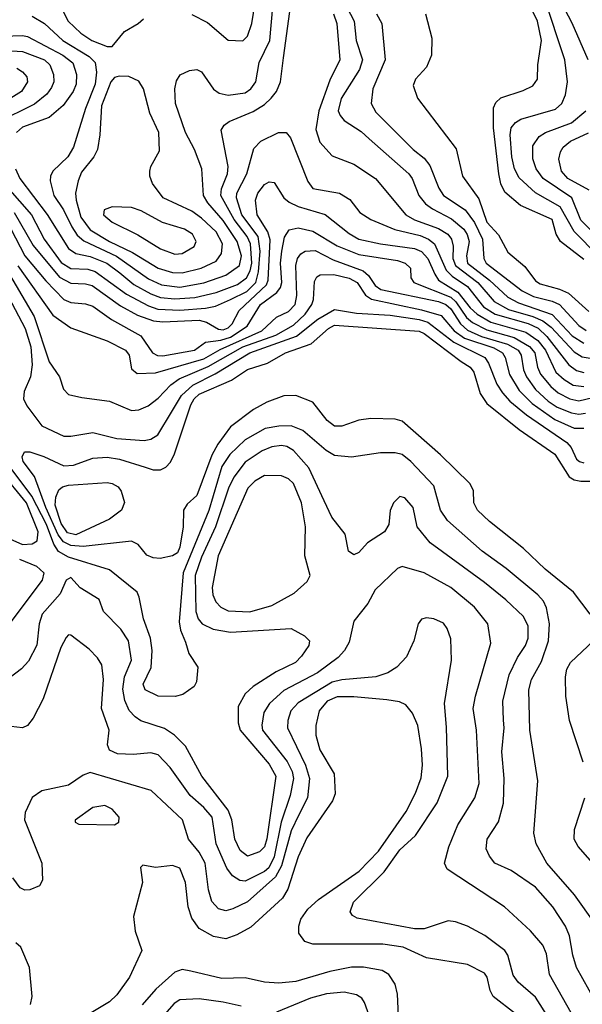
# Model space of a CAD drawing. Extents: x 997026 to 1115308, y 536381 to 619039.
# Tile 393 of 484: x 1067983 to 1070309, y 591862 to 595931. Entities that reach past the tile are written whole.
import ezdxf

# ---------------------------------------------------------------- set-up
doc = ezdxf.new("R2010")
doc.units = 0

msp = doc.modelspace()

# ---------------------------------------------------------------- linework, layer by layer
at = {"layer": '0CON20XD'}
for points in [[(1070333.7, 595765), (1070267.5, 595917.5), (1070205, 596036.9), (1070193.8, 596195), (1070159.6, 596305), (1070170.7, 596405), (1070156.1, 596465), (1070042.7, 596665), (1069999.4, 596765), (1069985.3, 596815)], [(1068035, 595945.8), (1068085, 595915.3), (1068161.7, 595845), (1068269.9, 595779.9), (1068294.8, 595754.8), (1068300, 595715), (1068295.4, 595665), (1068254.8, 595565), (1068205.3, 595405), (1068182.7, 595365), (1068120.5, 595305), (1068110, 595285), (1068109.2, 595265), (1068123.6, 595205), (1068163.7, 595145), (1068198.4, 595075), (1068220.7, 595040.7), (1068248, 595018), (1068383.8, 594953.8), (1068515, 594860.3), (1068569.4, 594835), (1068645, 594825.6), (1068745, 594844), (1068835, 594875.2), (1068892, 594915), (1068900.2, 594955), (1068882.6, 595015), (1068825, 595101.7), (1068761.1, 595175), (1068742.6, 595205), (1068736.1, 595315), (1068705.3, 595395), (1068669.3, 595465), (1068627.3, 595585), (1068624.6, 595645.4), (1068631.4, 595678.6), (1068646.6, 595703.4), (1068685, 595721.9), (1068715, 595725.6), (1068735, 595716.5), (1068784.8, 595644.8), (1068807.7, 595627.7), (1068845, 595619.8), (1068915, 595629.3), (1068938.4, 595645), (1068960, 595675), (1068972.5, 595755), (1069016.6, 595845), (1069041.7, 596125)], [(1068695, 595953.3), (1068759.5, 595919.5), (1068845, 595847.1), (1068905, 595844.5), (1068925, 595862.9), (1068943.2, 595915), (1068963.3, 596045)], [(1069304.6, 596045), (1069365.6, 595925), (1069374.4, 595845), (1069400.2, 595765), (1069387.5, 595725), (1069312.8, 595605), (1069300, 595555), (1069307.9, 595535), (1069325.2, 595515.2), (1069395, 595468.7), (1069428.3, 595438.3), (1069591.3, 595295), (1069605.3, 595275), (1069633.2, 595205), (1069660.8, 595170.8), (1069689.3, 595149.3), (1069769, 595109), (1069819.4, 595065), (1069833.7, 595043.7), (1069840.8, 595015), (1069830.4, 594955), (1069834.6, 594925), (1069925.9, 594855), (1070000.9, 594785), (1070045, 594761.1), (1070185, 594712.9), (1070267.4, 594625), (1070315, 594594.6)], [(1070315, 594940), (1070219.1, 595015), (1070200.7, 595045), (1070184.4, 595105), (1070053.4, 595163.4), (1069988.5, 595218.5), (1069972.5, 595252.5), (1069964, 595295), (1069942.3, 595485), (1069942.6, 595567.4), (1069951.1, 595588.9), (1069972.2, 595607.8), (1070065, 595639.1), (1070105, 595658.1), (1070123.3, 595685), (1070125.4, 595745), (1070140.7, 595845), (1070124.4, 595925), (1070070.3, 596035)], [(1070475, 594853.5), (1070275.5, 595055.5), (1070217.8, 595157.8), (1070115, 595215.2), (1070047.8, 595277.8), (1070028.7, 595315), (1070017.7, 595365), (1070010.7, 595455), (1070015.2, 595485), (1070032.9, 595507.1), (1070055, 595520), (1070199, 595561), (1070224.7, 595585), (1070239.7, 595620.3), (1070247.5, 595675), (1070236.7, 595765), (1070151.5, 596025)], [(1067965.8, 595315), (1067984.3, 595275), (1068096.7, 595126.6), (1068185.1, 594985.1), (1068215, 594965.6), (1068275, 594952.3), (1068343.5, 594925), (1068397.5, 594885), (1068455, 594837), (1068525, 594798), (1068565, 594783.4), (1068625, 594778), (1068707.1, 594782.9), (1068795, 594803.9), (1068883.6, 594836.4), (1068920.9, 594865), (1068935.9, 594894.1), (1068942.8, 594925), (1068937.7, 595005), (1068923.2, 595035), (1068869.6, 595105), (1068814.5, 595205), (1068818, 595232), (1068841.9, 595295), (1068845.2, 595325), (1068816.4, 595475), (1068828.5, 595495), (1068849.3, 595510.7), (1068948.1, 595551.9), (1068995, 595580.6), (1069023.3, 595606.7), (1069044.8, 595635), (1069061.3, 595675), (1069073.3, 595773.3), (1069099.3, 595965)], [(1068162.2, 595965), (1068182.9, 595925), (1068235.5, 595875.5), (1068281.5, 595845), (1068345, 595820.7), (1068365, 595820.4), (1068416.9, 595883.1), (1068473.6, 595915), (1068495.6, 595934.4)], [(1069281.1, 595955), (1069294, 595915), (1069306.7, 595765), (1069265, 595681.2), (1069219.8, 595555), (1069207.7, 595477.7), (1069223.8, 595425), (1069275, 595368.2), (1069365, 595334.5), (1069454.5, 595275), (1069578.9, 595125), (1069615, 595104.8), (1069715, 595069), (1069753.7, 595045), (1069768.4, 595025), (1069774.8, 594995), (1069773.5, 594945), (1069784.6, 594915), (1069877.6, 594845), (1069945, 594766.5), (1070003.8, 594733.8), (1070105, 594704.7), (1070146.5, 594686.4), (1070180, 594660), (1070275, 594559), (1070308.1, 594538.1), (1070385, 594525.7)], [(1069457.7, 595955), (1069480.4, 595915), (1069494, 595765), (1069443.6, 595645), (1069436.7, 595585), (1069455, 595548.8), (1069609.2, 595395), (1069655, 595358.7), (1069679.2, 595329.2), (1069715.7, 595235), (1069734.8, 595205), (1069825, 595145.2), (1069862.8, 595092.8), (1069897.1, 595025), (1069901.6, 594945), (1069911.1, 594925), (1070060.3, 594810.3), (1070107.8, 594787.8), (1070185, 594768.6), (1070214.9, 594754.9), (1070295, 594667.6), (1070325, 594647.2)], [(1069661.1, 595955), (1069686.4, 595855), (1069685.5, 595785), (1069665.6, 595735), (1069618.9, 595685), (1069610.3, 595659.7), (1069627.6, 595607.6), (1069788.3, 595398.3), (1069813.2, 595285), (1069880.9, 595190.9), (1069914.9, 595094.9), (1069962.4, 595042.4), (1070000.9, 594970.9), (1070071.2, 594911.2), (1070115, 594852.3), (1070135, 594839.8), (1070215, 594818.2), (1070251.4, 594801.4), (1070336.8, 594725)], [(1067915, 595863), (1067995, 595866.4), (1068015, 595861.2), (1068161.2, 595785), (1068203, 595753), (1068218.1, 595705), (1068217, 595665), (1068204.3, 595635), (1068162.9, 595577.1), (1068105, 595527.4), (1067995, 595487.4), (1067970.4, 595465)], [(1067885, 595807), (1067995, 595799.9), (1068085.8, 595765.8), (1068108.1, 595745), (1068123.3, 595705), (1068124.3, 595675), (1068115, 595651.2), (1068095, 595624.2), (1068045, 595581.6), (1067886.9, 595505)], [(1067970.7, 595730.7), (1067995, 595715.4), (1068012, 595695), (1068015.9, 595675), (1067991.2, 595635), (1067782.7, 595505)], [(1068655, 594884.5), (1068733.5, 594905), (1068795, 594933.6), (1068817.4, 594965), (1068821.7, 595005), (1068796, 595055), (1068735, 595111.1), (1068695, 595140.4), (1068576.9, 595195), (1068532.5, 595255), (1068521.5, 595285), (1068521.1, 595305), (1068525.6, 595325), (1068560.6, 595389.4), (1068557.8, 595465), (1068520.9, 595545), (1068495.2, 595645.2), (1068475, 595677.5), (1068435, 595695.9), (1068395, 595698.2), (1068375, 595692.9), (1068360.2, 595675), (1068321.5, 595575), (1068315.1, 595454.9), (1068304.8, 595395.2), (1068290, 595365), (1068239.3, 595300.7), (1068224.4, 595265), (1068214, 595215), (1068216.5, 595185), (1068236, 595115), (1068275, 595063.1), (1068355, 595015.1), (1068449.6, 594969.6), (1068555, 594904.2), (1068615, 594886.5), (1068655, 594884.5)], [(1070395, 595011.1), (1070302.7, 595102.7), (1070265.3, 595195), (1070147.7, 595275), (1070118.9, 595315), (1070104.2, 595355.8), (1070105, 595410), (1070130.8, 595449.2), (1070157.1, 595465), (1070264.5, 595505.5), (1070323.4, 595555)], [(1067882.3, 595295), (1068031.5, 595125), (1068084.2, 595025), (1068155, 594927.9), (1068195, 594902.7), (1068265, 594899.7), (1068295, 594891.3), (1068425, 594797.2), (1068515, 594749), (1068554.9, 594734.9), (1068645, 594730.3), (1068751.2, 594738.8), (1068792.2, 594747.8), (1068854.1, 594775), (1068922.6, 594807.4), (1068958.9, 594845), (1068970.3, 594889.7), (1068977, 594975), (1068968.9, 595035), (1068901.9, 595125), (1068879.5, 595195), (1068880.8, 595215), (1068921.7, 595295), (1068951.1, 595398.9), (1068980.5, 595429.5), (1069053.3, 595465), (1069085, 595465.8), (1069103.1, 595443.1), (1069175, 595263.1), (1069195, 595233.8), (1069305, 595214), (1069347.7, 595187.7), (1069390, 595135), (1069435, 595105.3), (1069533.7, 595063.7), (1069638.8, 595038.8), (1069673.5, 595025), (1069698.1, 595005), (1069745.7, 594895.7), (1069771.2, 594871.2), (1069835, 594829), (1069900.3, 594745), (1069949.5, 594715), (1070085, 594675.4), (1070126.4, 594656.4), (1070162.1, 594622.1), (1070253.3, 594505), (1070285, 594481.2), (1070315, 594473.4)], [(1070336.9, 595226.9), (1070250, 595275), (1070223, 595305), (1070212.6, 595355), (1070218.4, 595385), (1070229.5, 595405), (1070260.3, 595429.7), (1070335, 595463.5)], [(1067959.8, 595135), (1068038.7, 594998.7), (1068147.3, 594867.3), (1068195, 594841.8), (1068255, 594840.3), (1068283.1, 594833.1), (1068399.3, 594749.3), (1068470.7, 594710.7), (1068536.3, 594686.3), (1068575, 594682.3), (1068725, 594689.8), (1068755, 594681.1), (1068805, 594652.3), (1068825, 594650.2), (1068845, 594657.5), (1068861.7, 594675), (1068890.7, 594729.3), (1069004, 594836), (1069009.9, 594855), (1069019.1, 595020.9), (1069009.7, 595055), (1068965.6, 595125), (1068957.7, 595185), (1068967.4, 595215), (1068995, 595249.6), (1069015, 595261.5), (1069035, 595258.6), (1069075.4, 595195), (1069097.1, 595177.1), (1069135, 595159.4), (1069245.8, 595125.8), (1069345, 595047.7), (1069384.6, 595025), (1069475.1, 595005.1), (1069615, 594985.2), (1069645, 594973.8), (1069671.2, 594945), (1069699, 594879), (1069715.3, 594855.3), (1069795.1, 594805.1), (1069845, 594741.2), (1069874, 594714), (1069931.5, 594681.5), (1070075, 594640.2), (1070125.9, 594605.9), (1070157.4, 594565), (1070199.8, 594475), (1070234.3, 594444.3), (1070271.5, 594421.5), (1070315, 594415.4)], [(1068625, 594962.7), (1068655, 594964.8), (1068705, 594994.6), (1068712.9, 595015), (1068696.9, 595045), (1068665, 595065.2), (1068573.4, 595093.4), (1068485, 595141.4), (1068445, 595155.3), (1068365, 595158.5), (1068332.5, 595145), (1068330, 595125), (1068365, 595094), (1068471.8, 595041.8), (1068565, 594984.3), (1068625, 594962.7)], [(1067947.1, 595067.1), (1068005, 594956.1), (1068091.6, 594851.6), (1068165, 594775.6), (1068195, 594762.6), (1068255, 594757.6), (1068285, 594747.6), (1068362.1, 594692.1), (1068483.8, 594625), (1068531.9, 594555), (1068553.5, 594543.5), (1068575, 594541.7), (1068705.6, 594565), (1068751.7, 594598.3), (1068815, 594606.4), (1068855, 594618.8), (1068923, 594665), (1068978.4, 594755), (1069045.6, 594804.4), (1069061.2, 594825), (1069066.4, 594845), (1069061.1, 594925), (1069066.6, 594975), (1069077.9, 595032.1), (1069097.5, 595062.5), (1069135, 595071.4), (1069195, 595057.8), (1069295, 594997), (1069385, 594960.4), (1069545, 594935.9), (1069576.7, 594925), (1069598.5, 594905), (1069600.5, 594865), (1069612.5, 594845), (1069765, 594784.1), (1069785.7, 594765), (1069830.8, 594700.8), (1069855, 594679.5), (1069915, 594649.2), (1070027.6, 594617.6), (1070091.4, 594581.4), (1070113.2, 594555), (1070124.5, 594495), (1070136.8, 594466.8), (1070179.3, 594415), (1070209.2, 594389.2), (1070256.9, 594365), (1070295, 594356.6), (1070405, 594382.3)], [(1067975, 594913.5), (1068119.6, 594709.6), (1068195, 594657.3), (1068345, 594603.6), (1068420.9, 594565), (1068435.4, 594545), (1068445, 594488.8), (1068468.8, 594468.8), (1068545, 594472.6), (1068745, 594529.3), (1068811.9, 594568.1), (1068983.8, 594645), (1069045, 594701.8), (1069095, 594725.7), (1069121.5, 594755), (1069128.4, 594791.6), (1069125.2, 594915), (1069132, 594945), (1069145, 594963.3), (1069163.3, 594975), (1069205, 594977.7), (1069279.4, 594939.4), (1069403.2, 594893.2), (1069424.7, 594874.7), (1069452.6, 594832.6), (1069475.7, 594815.7), (1069715, 594766.2), (1069745, 594754.6), (1069765, 594736.4), (1069804.9, 594674.9), (1069835, 594647.7), (1069892.6, 594622.6), (1070000, 594590), (1070043.4, 594565), (1070056.1, 594545), (1070065.5, 594485), (1070078.4, 594455), (1070115, 594403.6), (1070168, 594355), (1070205, 594330.4), (1070265, 594306), (1070295, 594301.4), (1070321.9, 594305)], [(1067918, 594918), (1068043.6, 594705), (1068105, 594517.1), (1068147.5, 594455), (1068164.3, 594404.3), (1068185, 594382.9), (1068240.3, 594369.7), (1068355, 594354.6), (1068445, 594316.8), (1068475, 594319.6), (1068514.3, 594335), (1068555, 594366.7), (1068607.5, 594422.5), (1068642.8, 594447.2), (1068762.4, 594497.6), (1068905, 594579.7), (1069042.7, 594627.3), (1069115, 594669.4), (1069163.2, 594715), (1069191.2, 594755), (1069197.4, 594775), (1069201.3, 594848.7), (1069211, 594869), (1069225, 594877.3), (1069281.9, 594878.1), (1069345, 594863.5), (1069379, 594845), (1069413.1, 594793.1), (1069437, 594777), (1069645, 594732.1), (1069725, 594709.2), (1069779.7, 594645), (1069821.5, 594615), (1069943.8, 594575), (1069978.8, 594555), (1069989.6, 594535), (1070007.8, 594465), (1070048.8, 594398.8), (1070101.7, 594345), (1070195, 594278.5), (1070275, 594243.6), (1070315, 594243.6)], [(1067880.6, 594890.6), (1068005.5, 594655), (1068028.8, 594578.8), (1068034.3, 594505), (1068028.4, 594455), (1068001.6, 594395), (1067998.6, 594365), (1068012.5, 594335), (1068075, 594252.2), (1068165, 594210.4), (1068195, 594209.6), (1068285, 594224.7), (1068385, 594200), (1068498, 594192), (1068525, 594197.3), (1068554.4, 594215.6), (1068611, 594309), (1068651.4, 594378.6), (1068698.5, 594421.5), (1068791.7, 594468.3), (1068935, 594554.9), (1069127.2, 594622.8), (1069215.9, 594694.1), (1069285, 594733.7), (1069375, 594718.5), (1069515, 594709.9), (1069635, 594692.6), (1069670.9, 594680.9), (1069778.1, 594598), (1069906.5, 594535), (1069921.6, 594511.6), (1069956, 594425), (1069978.8, 594388.8), (1070009.6, 594355), (1070078.4, 594298.4), (1070244.6, 594184.6), (1070262.8, 594162.8), (1070285, 594115.5), (1070297.1, 594105), (1070315, 594100.3)], [(1070342, 593475), (1070273.3, 593565), (1070155, 593660.4), (1070065.7, 593745.7), (1069925, 593857.5), (1069875.6, 593905), (1069860.5, 593935), (1069858.9, 593985), (1069844.5, 594015), (1069722.7, 594132.7), (1069565, 594271.5), (1069535, 594280.5), (1069435, 594282.5), (1069385, 594276.5), (1069315, 594250.9), (1069285, 594251.2), (1069255, 594275.5), (1069195, 594351.1), (1069125, 594378.5), (1069075, 594376.5), (1069005, 594350.5), (1068949.1, 594320.9), (1068855, 594248.2), (1068802.9, 594177.1), (1068777.9, 594132.1), (1068715, 593965.6), (1068675, 593928.6), (1068660.6, 593905), (1068658.3, 593835), (1068645, 593751.4), (1068635, 593728.2), (1068615, 593715.4), (1068564.5, 593704.5), (1068535, 593706.9), (1068508.7, 593718.7), (1068472.7, 593762.7), (1068445.8, 593775.8), (1068245.7, 593754.3), (1068195, 593758.3), (1068164.1, 593774.1), (1068142.5, 593802.5), (1068090.9, 593915), (1068044, 594044), (1067997.3, 594105), (1067993.4, 594125), (1068002.9, 594145), (1068025, 594145.4), (1068083.6, 594126.4), (1068165, 594087.6), (1068205, 594090), (1068285, 594119.8), (1068345, 594123.1), (1068395.5, 594115.5), (1068501.7, 594081.7), (1068535, 594071.3), (1068565, 594071.5), (1068587.6, 594082.4), (1068606.9, 594103.1), (1068623.3, 594136.7), (1068690.3, 594339.7), (1068704.8, 594365), (1068725, 594383.4), (1068858.3, 594441.7), (1068925, 594486.3), (1069007.5, 594512.5), (1069081.5, 594555), (1069188.3, 594591.7), (1069259.7, 594655), (1069285, 594668.4), (1069635, 594643.8), (1069655, 594634.4), (1069808.8, 594518.8), (1069845, 594495.6), (1069861.2, 594475), (1069886.3, 594386.3), (1069914, 594345), (1070048.4, 594238.4), (1070195, 594135.2), (1070255, 594042.6), (1070275, 594030.2), (1070303.7, 594023.7), (1070405, 594024.3)], [(1070362, 592195), (1070276.7, 592315), (1070162.8, 592445), (1070118.5, 592525), (1070108.9, 592568.9), (1070125.3, 592785.3), (1070092.9, 592995), (1070087.6, 593162.4), (1070099.5, 593205), (1070141, 593279), (1070169.5, 593365), (1070173.8, 593435), (1070161.4, 593501.4), (1070148.3, 593528.3), (1070125, 593554.7), (1069995, 593662.8), (1069894.5, 593734.5), (1069751.7, 593861.7), (1069723.5, 593905), (1069695, 594005.5), (1069600.7, 594105), (1069565, 594134.2), (1069535, 594141.4), (1069475, 594141.8), (1069355, 594124), (1069285, 594129.8), (1069250.6, 594150.6), (1069154, 594234), (1069105, 594252.6), (1069055, 594251.4), (1068998.6, 594241.4), (1068915, 594194.8), (1068851.5, 594135), (1068818.6, 594085), (1068765, 593902.5), (1068658.3, 593645), (1068642.6, 593442.6), (1068648.5, 593408.5), (1068668.8, 593358.8), (1068681.8, 593311.8), (1068720, 593255), (1068714, 593195), (1068703.8, 593175), (1068657.4, 593142.6), (1068625.5, 593134.5), (1068555, 593136.1), (1068501.9, 593161.9), (1068493.8, 593185), (1068526.2, 593253.8), (1068531.1, 593325), (1068523.3, 593375), (1068494.3, 593455), (1068477.5, 593545), (1068468.4, 593565), (1068355, 593657.1), (1068185, 593709.5), (1068144.1, 593734.1), (1068123.9, 593763.9), (1068094.4, 593845), (1068032.7, 593962.7), (1067918.6, 594115)], [(1070363.4, 591873.4), (1070284.7, 592015), (1070269.5, 592065), (1070255.9, 592145), (1070240.3, 592185), (1070187.5, 592265), (1070115, 592346.2), (1070015, 592414.6), (1069947.5, 592445), (1069925, 592474), (1069912.1, 592505), (1069916.1, 592545), (1069963.3, 592616.7), (1069983.7, 592693.7), (1069986.6, 592795), (1069976.5, 592905), (1069986.4, 593005), (1069983.3, 593036.7), (1069980.3, 593115), (1070006.1, 593223.9), (1070040.7, 593295), (1070074.8, 593345.2), (1070085.4, 593375), (1070085.4, 593425), (1070066.2, 593465), (1069993.6, 593533.6), (1069905.4, 593605), (1069679.6, 593769.6), (1069627.1, 593835), (1069610, 593915), (1069575, 593955.6), (1069555, 593961.4), (1069528.9, 593935), (1069515, 593902.5), (1069508.9, 593845), (1069491.9, 593815), (1069421.2, 593768.8), (1069385, 593729.2), (1069365, 593719.2), (1069342.9, 593735), (1069328.6, 593805), (1069273.2, 593875), (1069242.3, 593942.3), (1069179.1, 594079.1), (1069115, 594151.5), (1069087.7, 594167.7), (1069065, 594171.3), (1069025, 594166.5), (1068985, 594149.5), (1068915, 594102.6), (1068868.8, 594041.2), (1068846.6, 593995), (1068793.3, 593835), (1068735, 593709.6), (1068708.6, 593635), (1068711.9, 593485), (1068721.4, 593455), (1068737.1, 593435), (1068782.7, 593412.7), (1068855, 593399.6), (1069105.4, 593415.4), (1069160.8, 593385), (1069180.8, 593365), (1069178.6, 593345), (1069148.8, 593301.2), (1069123.3, 593275), (1069043.7, 593236.3), (1068948.5, 593175), (1068915.2, 593144.8), (1068886.4, 593093.6), (1068885.9, 593025), (1068894, 592995), (1069015, 592854.7), (1069042, 592805), (1069005, 592545.8), (1068995, 592512.7), (1068975, 592492.5), (1068925, 592474.7), (1068895, 592497.7), (1068872.6, 592545), (1068860.7, 592625), (1068845.2, 592665), (1068735.9, 592805), (1068668.4, 592928.4), (1068622.9, 592975), (1068582.2, 593002.2), (1068484.4, 593034.4), (1068460.1, 593050.1), (1068436.1, 593076.1), (1068417.6, 593117.6), (1068409.6, 593165), (1068415.8, 593215), (1068445.2, 593285), (1068433.5, 593365), (1068401.9, 593411.9), (1068330, 593485), (1068311.2, 593535), (1068233.4, 593583.4), (1068195, 593625.5), (1068175.8, 593615), (1068150.8, 593559.2), (1068075.8, 593475), (1068063.4, 593435), (1068053.7, 593346.3), (1068020.1, 593279.9), (1067990.8, 593249.2), (1067915, 593190.9)], [(1067995, 593762.2), (1068035, 593764.7), (1068055, 593777.1), (1068059.8, 593815), (1068011, 593935), (1067905, 594064.3)], [(1068215, 593802.7), (1068181.3, 593811.3), (1068155, 593849), (1068129.7, 593925), (1068132.6, 593957.4), (1068145, 593988.2), (1068159.7, 594000.3), (1068185, 594008), (1068345, 594018.4), (1068365.2, 594015.2), (1068390.7, 594000.7), (1068403.3, 593983.3), (1068416.7, 593936.7), (1068403.8, 593905), (1068355, 593867.2), (1068215, 593802.7)], [(1068935, 593483.9), (1069025, 593510), (1069118.1, 593561.9), (1069171.1, 593608.9), (1069184.4, 593635), (1069161.5, 593715), (1069164.2, 593835), (1069147.6, 593935), (1069115, 594014.6), (1069095, 594033.5), (1069066, 594046), (1068995, 594048.1), (1068955, 594024.1), (1068925.9, 593995), (1068803, 593715), (1068779.5, 593585), (1068781.1, 593555), (1068793.5, 593525), (1068815, 593502.8), (1068845, 593487.9), (1068935, 593483.9)], [(1067764, 593864), (1067995, 593762.2)], [(1067981.8, 593701.8), (1068052.7, 593672.7), (1068083.2, 593645), (1068075.8, 593615), (1067938.3, 593431.7)], [(1070281.4, 591795), (1070173.4, 591985), (1070160.9, 592070.9), (1070146, 592106), (1070095, 592165.6), (1069987.8, 592265), (1069750.8, 592420.8), (1069739.4, 592445), (1069757.5, 592512.5), (1069795, 592604.2), (1069865.5, 592715), (1069882.3, 592775), (1069872, 592995), (1069858.6, 593085), (1069866.9, 593135), (1069931.5, 593355), (1069918.8, 593435), (1069864, 593504), (1069765, 593584.7), (1069655, 593645.9), (1069565, 593671.8), (1069545, 593663.5), (1069452.3, 593575), (1069422, 593518), (1069364.4, 593445), (1069345, 593358.8), (1069325.8, 593324.3), (1069299.5, 593295), (1069215, 593231.9), (1069075, 593159.3), (1069015.3, 593105), (1068992.5, 593067.5), (1068983.6, 593016.4), (1068987.4, 592995), (1069089.4, 592865), (1069110.3, 592825), (1069115.8, 592795), (1069101.6, 592725), (1069064.7, 592615.3), (1069035, 592471.5), (1069013.6, 592426.4), (1068995, 592411), (1068915, 592370.7), (1068893.5, 592373.5), (1068862.6, 592392.6), (1068838.9, 592425), (1068796, 592525), (1068778.5, 592635), (1068745, 592675.7), (1068688.6, 592725), (1068605, 592840.9), (1068555, 592893.8), (1068525, 592901.2), (1068454, 592894), (1068387, 592897), (1068355, 592912.9), (1068346.7, 592935), (1068353.3, 592995), (1068321.1, 593085), (1068329.5, 593205), (1068323.1, 593265), (1068305, 593294.2), (1068269.8, 593329.8), (1068195, 593388), (1068185, 593388.8), (1068175, 593378.8), (1068153.2, 593336.8), (1068080, 593125), (1068039.2, 593045), (1068015, 593014), (1067995, 593004.2), (1067925, 593013.5)], [(1070170.8, 591805), (1070115, 591891.2), (1070043.7, 591953.7), (1070023.2, 591983.2), (1070001.5, 592065), (1069988.2, 592085), (1069906.8, 592146.8), (1069835, 592185.4), (1069785, 592203.5), (1069755, 592207.5), (1069655.3, 592174.7), (1069615, 592174.7), (1069378.5, 592218.5), (1069358.9, 592228.9), (1069349.5, 592245), (1069363.1, 592285), (1069490.2, 592409.8), (1069555, 592500.7), (1069619.7, 592560.3), (1069708.8, 592695), (1069752.9, 592805), (1069747.4, 593007.4), (1069740, 593105), (1069768.5, 593285), (1069765, 593372.5), (1069750.8, 593415), (1069735, 593437.5), (1069695, 593455.8), (1069665, 593458.8), (1069645, 593453.8), (1069630.8, 593435), (1069612.9, 593365), (1069582.2, 593297.8), (1069541.9, 593255), (1069505, 593232.7), (1069456.2, 593215), (1069315, 593202.9), (1069275, 593193), (1069135, 593107.7), (1069104.1, 593075), (1069091.2, 593035), (1069090, 593005), (1069165, 592850.8), (1069180.7, 592795), (1069172.8, 592715), (1069136.9, 592645), (1069105, 592579.6), (1069066, 592435), (1069040.7, 592389.3), (1068925, 592285.2), (1068865, 592256.4), (1068835, 592248.8), (1068805, 592256.8), (1068777.4, 592287.4), (1068763.3, 592335), (1068750.4, 592445), (1068725, 592491.5), (1068681.5, 592545), (1068656.5, 592625), (1068526.2, 592746.2), (1068275, 592820.7), (1068245, 592809.6), (1068185, 592767.8), (1068075.2, 592744.8), (1068035, 592717.5), (1068005.5, 592655), (1068002.7, 592625), (1068074.2, 592445), (1068077.5, 592375), (1068065, 592352), (1068024.5, 592335.5), (1068005, 592334.4), (1067985, 592342.9), (1067955.4, 592385.4)], [(1070312.4, 592862.4), (1070255.6, 593035.6), (1070240.6, 593135), (1070240, 593215), (1070245, 593247.5), (1070260.8, 593275), (1070356, 593365)], [(1070032.5, 591822.5), (1069940.9, 591895), (1069928.8, 591918.8), (1069916.2, 591975), (1069905, 591990.6), (1069835, 592026.6), (1069665, 592054.6), (1069568.1, 592098.1), (1069485, 592110.4), (1069195, 592110.5), (1069161.8, 592121.8), (1069136.8, 592156.8), (1069136.9, 592185), (1069145.4, 592214.6), (1069174.3, 592255), (1069219.1, 592295), (1069387.3, 592412.7), (1069466.1, 592495), (1069581.3, 592658.6), (1069619.5, 592735), (1069642.3, 592797.7), (1069648.8, 592851.2), (1069645, 592917.5), (1069628.9, 593015), (1069607.5, 593065), (1069579.3, 593099.3), (1069552.8, 593112.8), (1069500.8, 593120.8), (1069365, 593132.8), (1069295, 593132.6), (1069255, 593114.4), (1069221.5, 593075), (1069207.1, 593015), (1069207.7, 592975), (1069224.4, 592914.4), (1069283.3, 592815), (1069287.7, 592732.3), (1069276.8, 592703.2), (1069170.4, 592549.6), (1069135, 592471.9), (1069091.7, 592338.2), (1069069.2, 592300.7), (1068938.4, 592181.6), (1068881.1, 592148.9), (1068835, 592132.7), (1068785, 592142.9), (1068725.7, 592175.7), (1068695, 592217.8), (1068679.3, 592265), (1068669.3, 592365), (1068645, 592424.4), (1068615, 592436.5), (1068545, 592428), (1068492.5, 592437.5), (1068482.5, 592427.5), (1068491.4, 592365), (1068453.1, 592225), (1068460, 592165), (1068488.1, 592085), (1068437.3, 591975), (1068385, 591901.5), (1068355, 591872.1), (1068237.4, 591802.6)], [(1070452.3, 592332.3), (1070291.4, 592515), (1070275.7, 592545), (1070277.1, 592585), (1070319.2, 592715)], [(1068375, 592604), (1068393.3, 592615), (1068393.8, 592635), (1068365, 592668), (1068335, 592683.8), (1068285, 592676), (1068213, 592623), (1068212.5, 592615), (1068227, 592607), (1068375, 592604)], [(1068028.3, 591861.7), (1068034, 591895), (1068024.2, 592014.2), (1067988, 592098), (1067966.7, 592116.7)], [(1069548.8, 591815), (1069544.7, 591904.7), (1069535.5, 591945), (1069508.9, 591985), (1069482, 592002), (1069405, 592015.8), (1069355, 592015.3), (1069265, 591997.3), (1069125, 591957.1), (1069055, 591949.2), (1068995, 591954.1), (1068915, 591972.2), (1068819.1, 591969.1), (1068690.2, 591999.8), (1068655, 592006.4), (1068625, 591994.6), (1068545.8, 591924.2), (1068489.8, 591860.2)], [(1069451.5, 591751.5), (1069409.2, 591869.2), (1069397, 591887), (1069375, 591901.6), (1069325, 591912.1), (1069252, 591905), (1069185, 591887.6), (1069045, 591830)], [(1068898.8, 591855), (1068825, 591871.1), (1068725, 591884.2), (1068645, 591881.3), (1068621.8, 591865), (1068533.8, 591765)]]:
    msp.add_lwpolyline(points, dxfattribs=at)

doc.saveas('drawing.dxf')
